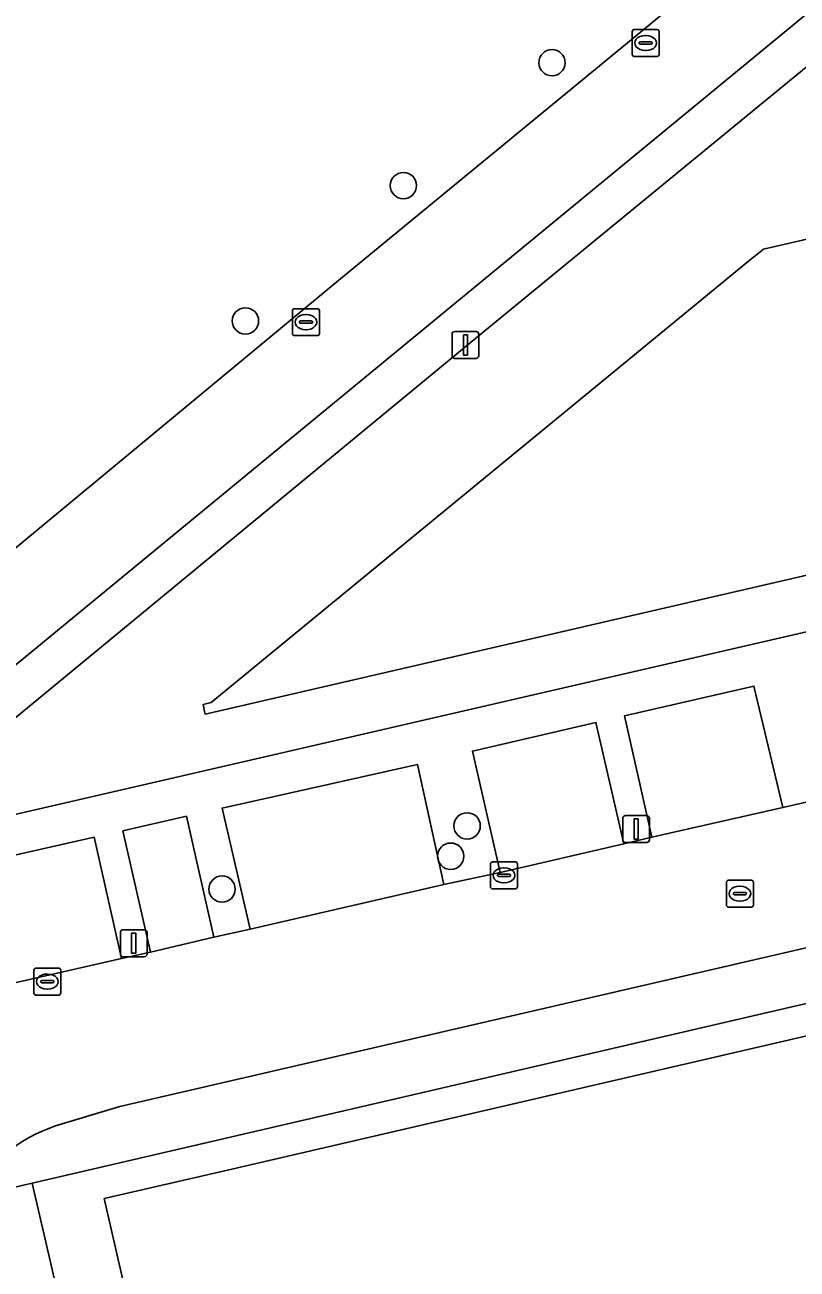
# Model space of a CAD drawing. Extents: x 156412 to 157779, y 382335 to 383768.
# Drawn here: x 156914.07 to 156942.74, y 383406.35 to 383452.56 of the extents above; entities that cross this region are included whole.
import ezdxf

# ---------------------------------------------------------------- set-up
doc = ezdxf.new("R2010")
doc.units = 0
for name, color, linetype in [('IMGEO_Boom', 7, 'Continuous'), ('IMGEO_Erf', 7, 'Continuous'), ('IMGEO_Groenvoorziening', 7, 'Continuous'), ('IMGEO_Kolk', 7, 'Continuous'), ('IMGEO_Lichtmast', 7, 'Continuous'), ('IMGEO_Pand', 7, 'Continuous'), ('IMGEO_Parkeervlak_open', 7, 'Continuous'), ('IMGEO_Rijbaan_lokaal_gesloten', 7, 'Continuous'), ('IMGEO_Rioolput', 7, 'Continuous'), ('IMGEO_Voetpad_open', 7, 'Continuous')]:
    doc.layers.add(name, color=color, linetype=linetype)

msp = doc.modelspace()

# ---------------------------------------------------------------- linework, layer by layer
at = {"layer": 'IMGEO_Boom'}
for centre in [(156933.642, 383451.153), (156928.124, 383446.587), (156922.26, 383441.561), (156930.49, 383422.808), (156929.88, 383421.682), (156921.392, 383420.463)]:
    msp.add_circle(centre, 0.489, dxfattribs=at)
at = {"layer": 'IMGEO_Erf'}
for points in [[(157020.794, 383506.487), (157006.596, 383503.263), (157002.58, 383500), (157001.757, 383499.332), (157001.826, 383499.205), (157001.765, 383499.109), (157001.183, 383498.923), (156999.999, 383497.929), (156997.648, 383495.955), (156966.776, 383470.447), (156930.809, 383440.919), (156911.127, 383424.693), (156910.947, 383424.514), (156911.382, 383422.7), (157033.666, 383450.927), (157030.948, 383462.671), (157029.13, 383470.404)], [(156917.016, 383408.965), (156921.597, 383410.026), (156943.108, 383415.006), (156943.354, 383413.944), (156949.655, 383415.396), (156949.408, 383416.468), (156963.908, 383419.817), (156968.525, 383420.878), (156973.547, 383399.119), (156972.543, 383398.887), (156972.938, 383397.153), (156973.941, 383397.386), (156974.852, 383393.498), (156975.137, 383392.239), (156976.309, 383392.509), (156969.702, 383421.158), (156969.432, 383422.33), (156914.345, 383409.544), (156921.236, 383379.779), (156923.595, 383380.325), (156923.307, 383381.579)]]:
    msp.add_lwpolyline(points, close=True, dxfattribs=at)
msp.add_lwpolyline([(156981.194, 383440.926), (156944.706, 383432.491), (156920.767, 383426.96), (156920.744, 383427.062), (156920.686, 383427.317), (156920.988, 383427.397), (156940.943, 383443.777), (156941.493, 383444.229), (156973.217, 383451.551)], dxfattribs=at)
at = {"layer": 'IMGEO_Groenvoorziening'}
msp.add_lwpolyline([(156948.205, 383461.568), (156946.853, 383463.317), (156945.455, 383465.22), (156936.017, 383458.413), (156924.751, 383473.964), (156924.515, 383475.029), (156901.52, 383469.737), (156900.569, 383469.518), (156902.929, 383459.141), (156907.497, 383439.841), (156908.6, 383434.669), (156909.692, 383429.799), (156925.722, 383443.072)], close=True, dxfattribs=at)
at = {"layer": 'IMGEO_Kolk'}
for p, q in [((156936.619, 383451.459), (156936.619, 383452.311)), ((156936.694, 383452.385), (156937.546, 383452.385)), ((156937.107, 383452.165), (156937.132, 383452.165)), ((156937.62, 383452.311), (156937.62, 383451.459)), ((156936.878, 383451.879), (156936.878, 383451.891)), ((156937.316, 383451.842), (156936.918, 383451.842)), ((156936.921, 383451.928), (156937.319, 383451.928)), ((156937.13, 383451.605), (156937.105, 383451.605)), ((156937.362, 383451.891), (156937.362, 383451.879)), ((156937.546, 383451.385), (156936.694, 383451.385)), ((156924.005, 383441.091), (156924.005, 383441.943)), ((156924.08, 383442.017), (156924.932, 383442.017)), ((156925.006, 383441.943), (156925.006, 383441.091)), ((156924.264, 383441.511), (156924.264, 383441.523)), ((156924.702, 383441.474), (156924.304, 383441.474)), ((156924.307, 383441.56), (156924.705, 383441.56)), ((156924.493, 383441.797), (156924.518, 383441.797)), ((156924.748, 383441.523), (156924.748, 383441.511)), ((156924.932, 383441.017), (156924.08, 383441.017)), ((156924.516, 383441.237), (156924.491, 383441.237)), ((156931.357, 383420.545), (156931.357, 383421.397)), ((156931.432, 383421.471), (156932.284, 383421.471)), ((156931.845, 383421.251), (156931.87, 383421.251)), ((156932.358, 383421.397), (156932.358, 383420.545)), ((156931.616, 383420.965), (156931.616, 383420.977)), ((156932.054, 383420.928), (156931.656, 383420.928)), ((156931.659, 383421.014), (156932.057, 383421.014)), ((156931.868, 383420.691), (156931.843, 383420.691)), ((156932.1, 383420.977), (156932.1, 383420.965)), ((156932.284, 383420.471), (156931.432, 383420.471)), ((156914.404, 383416.6), (156914.404, 383417.452)), ((156914.479, 383417.526), (156915.331, 383417.526)), ((156915.405, 383417.452), (156915.405, 383416.6)), ((156914.663, 383417.02), (156914.663, 383417.032)), ((156915.101, 383416.983), (156914.703, 383416.983)), ((156914.706, 383417.069), (156915.104, 383417.069)), ((156914.892, 383417.306), (156914.917, 383417.306)), ((156915.147, 383417.032), (156915.147, 383417.02)), ((156915.331, 383416.526), (156914.479, 383416.526)), ((156914.915, 383416.746), (156914.89, 383416.746))]:
    msp.add_line(p, q, dxfattribs=at)
for points in [[(156936.619, 383451.459), (156936.619, 383452.311)], [(156936.694, 383452.385), (156937.546, 383452.385)], [(156937.62, 383452.311), (156937.62, 383451.459)], [(156937.546, 383451.385), (156936.694, 383451.385)], [(156924.005, 383441.091), (156924.005, 383441.943)], [(156924.08, 383442.017), (156924.932, 383442.017)], [(156925.006, 383441.943), (156925.006, 383441.091)], [(156924.932, 383441.017), (156924.08, 383441.017)], [(156931.357, 383420.545), (156931.357, 383421.397)], [(156931.432, 383421.471), (156932.284, 383421.471)], [(156932.358, 383421.397), (156932.358, 383420.545)], [(156932.284, 383420.471), (156931.432, 383420.471)], [(156914.404, 383416.6), (156914.404, 383417.452)], [(156914.479, 383417.526), (156915.331, 383417.526)], [(156915.405, 383417.452), (156915.405, 383416.6)], [(156915.331, 383416.526), (156914.479, 383416.526)]]:
    msp.add_lwpolyline(points, dxfattribs=at)
for centre, radius, start, end in [((156936.696, 383452.309), 0.0765, 91.552, 178.448), ((156936.696, 383452.309), 0.0765, 91.552, 178.448), ((156937.544, 383452.309), 0.0765, 1.552, 88.448), ((156937.544, 383452.309), 0.0765, 1.552, 88.448), ((156936.918, 383451.888), 0.0403, 85.8775, 175.7526), ((156936.915, 383451.878), 0.0366, 178.938, 274.7102), ((156937.319, 383451.885), 0.043, 264.8664, 352.4533), ((156937.323, 383451.89), 0.0386, 1.7309, 96.639), ((156936.696, 383451.461), 0.0765, 181.552, 268.448), ((156936.696, 383451.461), 0.0765, 181.552, 268.448), ((156937.544, 383451.461), 0.0765, 271.552, 358.448), ((156937.544, 383451.461), 0.0765, 271.552, 358.448), ((156924.082, 383441.941), 0.0765, 91.552, 178.448), ((156924.082, 383441.941), 0.0765, 91.552, 178.448), ((156924.93, 383441.941), 0.0765, 1.552, 88.448), ((156924.93, 383441.941), 0.0765, 1.552, 88.448), ((156924.304, 383441.52), 0.0403, 85.8775, 175.7526), ((156924.301, 383441.51), 0.0366, 178.938, 274.7102), ((156924.705, 383441.517), 0.043, 264.8664, 352.4533), ((156924.709, 383441.522), 0.0386, 1.7309, 96.639), ((156924.082, 383441.093), 0.0765, 181.552, 268.448), ((156924.082, 383441.093), 0.0765, 181.552, 268.448), ((156924.93, 383441.093), 0.0765, 271.552, 358.448), ((156924.93, 383441.093), 0.0765, 271.552, 358.448), ((156931.434, 383421.395), 0.0765, 91.552, 178.448), ((156931.434, 383421.395), 0.0765, 91.552, 178.448), ((156932.282, 383421.395), 0.0765, 1.552, 88.448), ((156932.282, 383421.395), 0.0765, 1.552, 88.448), ((156931.656, 383420.974), 0.0403, 85.8775, 175.7526), ((156931.653, 383420.964), 0.0366, 178.938, 274.7102), ((156932.057, 383420.971), 0.043, 264.8664, 352.4533), ((156932.061, 383420.976), 0.0386, 1.7309, 96.639), ((156931.434, 383420.547), 0.0765, 181.552, 268.448), ((156931.434, 383420.547), 0.0765, 181.552, 268.448), ((156932.282, 383420.547), 0.0765, 271.552, 358.448), ((156932.282, 383420.547), 0.0765, 271.552, 358.448), ((156914.481, 383417.45), 0.0765, 91.552, 178.448), ((156914.481, 383417.45), 0.0765, 91.552, 178.448), ((156915.329, 383417.45), 0.0765, 1.552, 88.448), ((156915.329, 383417.45), 0.0765, 1.552, 88.448), ((156914.703, 383417.029), 0.0403, 85.8775, 175.7526), ((156914.7, 383417.019), 0.0366, 178.938, 274.7102), ((156915.104, 383417.026), 0.043, 264.8664, 352.4533), ((156915.108, 383417.031), 0.0386, 1.7309, 96.639), ((156914.481, 383416.602), 0.0765, 181.552, 268.448), ((156914.481, 383416.602), 0.0765, 181.552, 268.448), ((156915.329, 383416.602), 0.0765, 271.552, 358.448), ((156915.329, 383416.602), 0.0765, 271.552, 358.448)]:
    msp.add_arc(centre, radius, start, end, dxfattribs=at)
for centre, major_axis, ratio, start_param, end_param in [((156937.106, 383451.885), (-0.387, 0.002), 0.722429, 4.712389, 7.853982), ((156937.131, 383451.885), (-0.39, 0.002), 0.717154, 1.570796, 4.712389), ((156924.492, 383441.517), (-0.387, 0.002), 0.722429, 4.712389, 7.853982), ((156924.517, 383441.517), (-0.39, 0.002), 0.717154, 1.570796, 4.712389), ((156931.844, 383420.971), (-0.387, 0.002), 0.722429, 4.712389, 7.853982), ((156931.869, 383420.971), (-0.39, 0.002), 0.717154, 1.570796, 4.712389), ((156914.891, 383417.026), (-0.387, 0.002), 0.722429, 4.712389, 7.853982), ((156914.916, 383417.026), (-0.39, 0.002), 0.717154, 1.570796, 4.712389)]:
    msp.add_ellipse(centre, major_axis=major_axis, ratio=ratio, start_param=start_param, end_param=end_param, dxfattribs=at)
at = {"layer": 'IMGEO_Lichtmast'}
for p, q in [((156929.93, 383440.269), (156929.93, 383441.069)), ((156929.93, 383441.069), (156929.93, 383440.269)), ((156930.03, 383441.169), (156930.82, 383441.169)), ((156930.82, 383441.169), (156930.03, 383441.169)), ((156930.92, 383441.069), (156930.92, 383440.269)), ((156930.92, 383440.269), (156930.92, 383441.069)), ((156930.82, 383440.169), (156930.03, 383440.169)), ((156930.03, 383440.169), (156930.82, 383440.169)), ((156936.268, 383422.293), (156936.268, 383423.093)), ((156936.268, 383423.093), (156936.268, 383422.293)), ((156936.368, 383423.193), (156937.158, 383423.193)), ((156937.158, 383423.193), (156936.368, 383423.193)), ((156937.258, 383423.093), (156937.258, 383422.293)), ((156937.258, 383422.293), (156937.258, 383423.093)), ((156937.158, 383422.193), (156936.368, 383422.193)), ((156936.368, 383422.193), (156937.158, 383422.193)), ((156917.615, 383418.052), (156917.615, 383418.852)), ((156917.615, 383418.852), (156917.615, 383418.052)), ((156917.715, 383418.952), (156918.505, 383418.952)), ((156918.505, 383418.952), (156917.715, 383418.952)), ((156918.605, 383418.852), (156918.605, 383418.052)), ((156918.605, 383418.052), (156918.605, 383418.852)), ((156918.505, 383417.952), (156917.715, 383417.952)), ((156917.715, 383417.952), (156918.505, 383417.952))]:
    msp.add_line(p, q, dxfattribs=at)
for points in [[(156930.35, 383441.044), (156930.5, 383441.044), (156930.5, 383440.294), (156930.35, 383440.294), (156930.35, 383441.044)], [(156936.688, 383423.068), (156936.838, 383423.068), (156936.838, 383422.318), (156936.688, 383422.318), (156936.688, 383423.068)], [(156918.035, 383418.827), (156918.185, 383418.827), (156918.185, 383418.077), (156918.035, 383418.077), (156918.035, 383418.827)]]:
    msp.add_lwpolyline(points, dxfattribs=at)
for centre, start, end in [((156930.03, 383441.069), 90, 180), ((156930.03, 383441.069), 90, 180), ((156930.82, 383441.069), 0, 90), ((156930.82, 383441.069), 360, 90), ((156930.03, 383440.269), 180, 270), ((156930.03, 383440.269), 180, 270), ((156930.82, 383440.269), 270, 0), ((156930.82, 383440.269), 270, 0), ((156936.368, 383423.093), 90, 180), ((156936.368, 383423.093), 90, 180), ((156937.158, 383423.093), 0, 90), ((156937.158, 383423.093), 360, 90), ((156936.368, 383422.293), 180, 270), ((156936.368, 383422.293), 180, 270), ((156937.158, 383422.293), 270, 0), ((156937.158, 383422.293), 270, 0), ((156917.715, 383418.852), 90, 180), ((156917.715, 383418.852), 90, 180), ((156918.505, 383418.852), 0, 90), ((156918.505, 383418.852), 360, 90), ((156917.715, 383418.052), 180, 270), ((156917.715, 383418.052), 180, 270), ((156918.505, 383418.052), 270, 0), ((156918.505, 383418.052), 270, 0)]:
    msp.add_arc(centre, 0.1, start, end, dxfattribs=at)
at = {"layer": 'IMGEO_Pand'}
for points in [[(156973.217, 383451.551), (156941.493, 383444.229), (156940.943, 383443.777), (156920.988, 383427.397), (156920.686, 383427.317), (156920.744, 383427.062), (156920.767, 383426.96), (156944.706, 383432.491), (156981.194, 383440.926)], [(156968.525, 383420.878), (156963.908, 383419.817), (156949.408, 383416.468), (156949.655, 383415.396), (156943.354, 383413.944), (156943.108, 383415.006), (156921.597, 383410.026), (156917.016, 383408.965), (156923.307, 383381.579)]]:
    msp.add_lwpolyline(points, dxfattribs=at)
at = {"layer": 'IMGEO_Parkeervlak_open'}
for points in [[(156941.141, 383427.998), (156936.33, 383426.89), (156937.343, 383422.389), (156942.215, 383423.487)], [(156935.27, 383426.652), (156930.685, 383425.583), (156931.717, 383421.084), (156936.309, 383422.145)], [(156928.647, 383425.092), (156921.394, 383423.469), (156922.434, 383418.969), (156929.627, 383420.635)], [(156921.091, 383418.68), (156920.07, 383423.164), (156917.712, 383422.621), (156918.734, 383418.117)], [(156916.643, 383422.388), (156911.773, 383421.283), (156912.871, 383416.79), (156917.652, 383417.887)]]:
    msp.add_lwpolyline(points, close=True, dxfattribs=at)
at = {"layer": 'IMGEO_Rijbaan_lokaal_gesloten'}
for points in [[(157002.896, 383506.212), (156999.739, 383503.534), (156993.079, 383498.015), (156987.746, 383493.623), (156987.515, 383493.895), (156986.979, 383493.445), (156986.443, 383492.994), (156986.273, 383492.854), (156980.657, 383488.243), (156974.339, 383483.054), (156970.774, 383480.126), (156969.57, 383479.138), (156964.286, 383474.798), (156950.519, 383463.472), (156948.205, 383461.568), (156925.722, 383443.072), (156909.692, 383429.799), (156909.778, 383429.42)], [(156912.475, 383427.759), (156995.565, 383496.169), (157005.917, 383504.621)], [(156967.763, 383429.361), (156955.633, 383426.582), (156954.552, 383426.336), (156952.212, 383425.802), (156950.914, 383425.494), (156946.106, 383424.38), (156942.215, 383423.487), (156937.343, 383422.389), (156936.309, 383422.145), (156931.717, 383421.084), (156929.627, 383420.635), (156922.434, 383418.969), (156921.091, 383418.68), (156918.734, 383418.117), (156917.652, 383417.887), (156912.871, 383416.79), (156912.949, 383416.449), (156910.902, 383415.833)], [(156915.211, 383411.668), (156917.599, 383412.389), (156969.627, 383424.417), (156969.718, 383424.439), (156969.809, 383424.46), (156969.9, 383424.48)]]:
    msp.add_lwpolyline(points, dxfattribs=at)
msp.add_arc((156917.113, 383406.076), 5.907, 108.784, 150.383, dxfattribs=at)
at = {"layer": 'IMGEO_Rioolput'}
for p, q in [((156940.116, 383419.865), (156940.116, 383420.717)), ((156940.191, 383420.791), (156941.043, 383420.791)), ((156941.117, 383420.717), (156941.117, 383419.865)), ((156940.375, 383420.285), (156940.375, 383420.297)), ((156940.813, 383420.248), (156940.415, 383420.248)), ((156940.418, 383420.334), (156940.816, 383420.334)), ((156940.604, 383420.571), (156940.629, 383420.571)), ((156940.859, 383420.297), (156940.859, 383420.285)), ((156941.043, 383419.791), (156940.191, 383419.791)), ((156940.627, 383420.011), (156940.602, 383420.011))]:
    msp.add_line(p, q, dxfattribs=at)
for points in [[(156940.116, 383419.865), (156940.116, 383420.717)], [(156940.191, 383420.791), (156941.043, 383420.791)], [(156941.117, 383420.717), (156941.117, 383419.865)], [(156941.043, 383419.791), (156940.191, 383419.791)]]:
    msp.add_lwpolyline(points, dxfattribs=at)
for centre, radius, start, end in [((156940.193, 383420.715), 0.0765, 91.552, 178.448), ((156940.193, 383420.715), 0.0765, 91.552, 178.448), ((156941.041, 383420.715), 0.0765, 1.552, 88.448), ((156941.041, 383420.715), 0.0765, 1.552, 88.448), ((156940.415, 383420.294), 0.0403, 85.8775, 175.7526), ((156940.412, 383420.284), 0.0366, 178.938, 274.7102), ((156940.816, 383420.291), 0.043, 264.8664, 352.4533), ((156940.82, 383420.296), 0.0386, 1.7309, 96.639), ((156940.193, 383419.867), 0.0765, 181.552, 268.448), ((156940.193, 383419.867), 0.0765, 181.552, 268.448), ((156941.041, 383419.867), 0.0765, 271.552, 358.448), ((156941.041, 383419.867), 0.0765, 271.552, 358.448)]:
    msp.add_arc(centre, radius, start, end, dxfattribs=at)
for centre, major_axis, ratio, start_param, end_param in [((156940.603, 383420.291), (-0.387, 0.002), 0.722429, 4.712389, 7.853982), ((156940.628, 383420.291), (-0.39, 0.002), 0.717154, 1.570796, 4.712389)]:
    msp.add_ellipse(centre, major_axis=major_axis, ratio=ratio, start_param=start_param, end_param=end_param, dxfattribs=at)
at = {"layer": 'IMGEO_Voetpad_open'}
for points in [[(156930.809, 383440.919), (156966.776, 383470.447), (156997.648, 383495.955), (156999.999, 383497.929), (157001.183, 383498.923), (157001.765, 383499.109), (157001.826, 383499.205), (157001.757, 383499.332), (157002.58, 383500), (157006.596, 383503.263), (157020.794, 383506.487), (157022.768, 383506.908), (157027.607, 383507.993), (157026.652, 383511.753), (157024.599, 383510.288)], [(157015.707, 383506.828), (157005.917, 383504.621), (156995.565, 383496.169), (156912.475, 383427.759)], [(157033.666, 383450.927), (156911.382, 383422.7)], [(156908.747, 383425.36), (156910.902, 383415.833), (156912.949, 383416.449), (156912.871, 383416.79), (156911.773, 383421.283), (156911.382, 383422.7), (156910.947, 383424.514), (156911.127, 383424.693), (156930.809, 383440.919)], [(156911.773, 383421.283), (156916.643, 383422.388), (156917.652, 383417.887), (156918.734, 383418.117), (156917.712, 383422.621), (156920.07, 383423.164), (156921.091, 383418.68), (156922.434, 383418.969), (156921.394, 383423.469), (156928.647, 383425.092), (156929.627, 383420.635), (156931.717, 383421.084), (156930.685, 383425.583), (156935.27, 383426.652), (156936.309, 383422.145), (156937.343, 383422.389), (156936.33, 383426.89), (156941.141, 383427.998), (156942.215, 383423.487), (156946.106, 383424.38)], [(156969.9, 383424.48), (156969.809, 383424.46), (156969.718, 383424.439), (156969.627, 383424.417), (156917.599, 383412.389), (156915.211, 383411.668)], [(156911.978, 383408.995), (156914.345, 383409.544), (156969.432, 383422.33)], [(156921.236, 383379.779), (156914.345, 383409.544), (156911.978, 383408.995)]]:
    msp.add_lwpolyline(points, dxfattribs=at)
msp.add_arc((156917.113, 383406.076), 5.907, 108.784, 150.383, dxfattribs=at)

doc.saveas('drawing.dxf')
